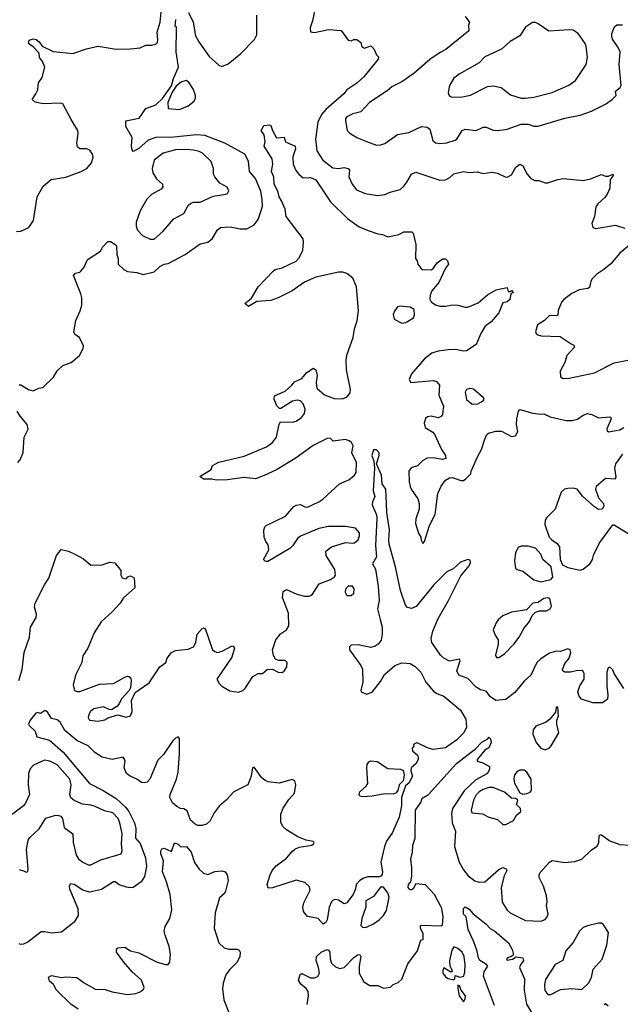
# Model space of a CAD drawing. Extents: x 1603745 to 1745082, y 385868 to 533966.
# Tile 582 of 646: x 1652628 to 1656899, y 486624 to 493623. Entities that reach past the tile are written whole.
import ezdxf

# ---------------------------------------------------------------- set-up
doc = ezdxf.new("R2010")
doc.units = 0

msp = doc.modelspace()

# ---------------------------------------------------------------- linework, layer by layer
at = {"layer": '0CON20XD'}
for points in [[(1654742, 493765), (1654711.4, 493615), (1654694.2, 493565), (1654695, 493537.5), (1654725, 493532), (1654825, 493552.5), (1654915, 493546), (1654965, 493477.5), (1654985, 493473.3), (1655005, 493482.5), (1655025, 493482.5), (1655055, 493460), (1655060.7, 493430.7), (1655080.7, 493420.7), (1655125, 493437.5), (1655146.1, 493416.1), (1655165, 493372.5), (1655180, 493360), (1655178.3, 493341.7), (1655075, 493218), (1655025, 493172.9), (1654955.4, 493124.6), (1654933.3, 493095), (1654804.8, 492985.2), (1654775, 492948.1), (1654749.3, 492895), (1654732.6, 492775), (1654740.3, 492690.3), (1654783.4, 492623.4), (1654855, 492570.6), (1654894.5, 492564.5), (1654935, 492572.5), (1654964.5, 492564.5), (1654972.9, 492552.9), (1654969.5, 492505), (1654991.9, 492455), (1655023.9, 492413.9), (1655085, 492388.1), (1655173.4, 492373.4), (1655225, 492379.5), (1655262.6, 492397.4), (1655332.8, 492417.2), (1655360.6, 492439.4), (1655381.2, 492468.8), (1655415, 492525.8), (1655445, 492539.2), (1655615, 492483.1), (1655655, 492485.8), (1655687.5, 492502.5), (1655715, 492528.6), (1655785, 492544), (1655825, 492536), (1655880.7, 492540.7), (1655925, 492528.8), (1655985, 492540), (1656025, 492531.2), (1656080, 492505), (1656095, 492503.3), (1656125, 492520), (1656156.2, 492575), (1656185, 492596.2), (1656205, 492583.8), (1656236.7, 492525), (1656263.9, 492493.9), (1656290.7, 492480.7), (1656319.3, 492479.3), (1656365, 492463.3), (1656385, 492463.3), (1656455, 492486.7), (1656495, 492493.3), (1656635, 492480), (1656687.3, 492492.7), (1656765, 492523.3), (1656795, 492511.2), (1656815, 492511.2), (1656846.1, 492526.1), (1656848, 492515), (1656828.1, 492485), (1656824.2, 492425), (1656806.3, 492383.7), (1656790.3, 492359.7), (1656740, 492315), (1656725, 492293.3), (1656715.6, 492225), (1656697.1, 492175), (1656703.8, 492145), (1656725, 492140), (1656865, 492162), (1656931.7, 492141.7)], [(1652605, 492117.5), (1652635, 492118.9), (1652693.6, 492146.4), (1652725.6, 492195), (1652752.9, 492365), (1652795, 492440), (1652852.7, 492487.3), (1652955, 492504.2), (1653065.4, 492544.6), (1653105, 492565.8), (1653139.2, 492605), (1653150, 492645), (1653145, 492667.5), (1653125.9, 492695.9), (1653105.9, 492705.9), (1653055, 492706.2), (1653038.3, 492718.3), (1653034.3, 492744.3), (1653043.1, 492815), (1653040.4, 492835), (1652995, 492913.8), (1652935, 493025.6), (1652915, 493030), (1652795, 493025.7), (1652737.9, 493037.9), (1652716.2, 493055), (1652743.8, 493095), (1652756, 493125), (1652761.2, 493175), (1652787.7, 493212.3), (1652806.2, 493285), (1652791.2, 493325), (1652770, 493355), (1652766.7, 493385), (1652725, 493430), (1652690, 493455), (1652695, 493477.5), (1652725, 493486.2), (1652745, 493481.2), (1652766.7, 493465), (1652787.5, 493435), (1652865, 493398), (1653005, 493382), (1653103.2, 493416.8), (1653185, 493435.6), (1653315, 493414.5), (1653414.2, 493415.8), (1653485, 493424), (1653525, 493440.8), (1653565, 493441.2), (1653595, 493450), (1653607.9, 493462.1), (1653609.7, 493480.3), (1653606.3, 493533.7), (1653626.8, 493605), (1653639.5, 493725)], [(1652625, 491027.5), (1652635, 491027.5), (1652690, 490995), (1652725, 490983.8), (1652765, 491003.3), (1652791.7, 491008.3), (1652868.6, 491081.4), (1652895, 491127.5), (1652934.1, 491165.9), (1652993.6, 491186.4), (1653054.1, 491235.9), (1653078.8, 491285), (1653081.2, 491305), (1653053.6, 491363.6), (1653020, 491385), (1653013.3, 491405), (1653026.7, 491485), (1653057.3, 491552.7), (1653068.8, 491595), (1653068.8, 491645), (1653063.3, 491675), (1653010, 491805), (1653025, 491822.5), (1653055, 491827.5), (1653062.5, 491835), (1653087.5, 491865), (1653106.7, 491913.3), (1653115, 491920), (1653203, 491977), (1653217.5, 492005), (1653253.9, 492046.1), (1653273.8, 492046.2), (1653305, 492028.6), (1653315.6, 492015), (1653320, 491955), (1653328.6, 491925), (1653327.5, 491885), (1653367.9, 491847.9), (1653395, 491834.3), (1653460, 491825), (1653505, 491811.2), (1653585, 491831.2), (1653625, 491868), (1653655, 491884.2), (1653685, 491890.8), (1653805, 491953.8), (1653910.7, 492029.3), (1653965, 492042), (1653995.8, 492065), (1654035, 492130), (1654055, 492145.8), (1654125, 492150), (1654195, 492135.7), (1654244.1, 492135.9), (1654296.2, 492165), (1654325, 492202.5), (1654353.6, 492295), (1654353.2, 492345), (1654342.7, 492405), (1654306.1, 492495), (1654261.4, 492545), (1654255, 492618), (1654228, 492668), (1654087.8, 492745), (1653945, 492799.8), (1653885, 492805.2), (1653725, 492786.9), (1653595, 492786.2), (1653542.3, 492767.7), (1653475, 492708.1), (1653435, 492686.7), (1653427.5, 492697.5), (1653423.6, 492725), (1653428.8, 492785), (1653383.1, 492865), (1653382.5, 492905), (1653477.5, 492922.5), (1653525, 492992.5), (1653595, 493018.8), (1653642.5, 493062.5), (1653707.9, 493152.1), (1653721.4, 493205), (1653756.4, 493285), (1653741.1, 493395), (1653744.2, 493564.2), (1653742.5, 493572.5), (1653734.3, 493575), (1653738.2, 493625)], [(1653828.8, 493675), (1653860.8, 493605), (1653878.3, 493508.3), (1653901.2, 493465), (1653975, 493362.5), (1654045, 493300.8), (1654065, 493290.8), (1654109.7, 493310.3), (1654199.1, 493380.9), (1654297.1, 493482.9), (1654315.4, 493515), (1654314.4, 493655)], [(1655795, 493646.2), (1655826, 493605), (1655818.8, 493585), (1655821.2, 493545), (1655659.3, 493410.7), (1655619.1, 493390.9), (1655545, 493340.6), (1655429.8, 493240.2), (1655345, 493181.5), (1655275, 493145.5), (1655242.4, 493117.6), (1655115.3, 493034.7), (1655055, 492968.6), (1654996.6, 492953.4), (1654955, 492932.9), (1654945, 492920), (1654944.4, 492905), (1654958, 492835), (1654976.7, 492816.7), (1655025, 492785.7), (1655095, 492757.5), (1655165, 492732), (1655195, 492734)], [(1655195, 492734), (1655225, 492743.8), (1655315, 492807.3), (1655395, 492820.4), (1655485, 492862.9), (1655525, 492858.9), (1655545, 492845.7), (1655566, 492765), (1655585, 492748), (1655615, 492741.9), (1655665, 492748.5), (1655725, 492766.7), (1655736.7, 492775), (1655774.7, 492835.3), (1655795, 492845.6), (1655875, 492835.8), (1655925, 492858.8), (1655945, 492860), (1655995, 492838.9), (1656025.5, 492834.5), (1656095, 492844.4), (1656195, 492880.5), (1656245, 492880), (1656285, 492865.6), (1656315, 492866.7), (1656505, 492922.2), (1656615, 492944.3), (1656695, 492971.9), (1656795, 493022.9), (1656843, 493057), (1656868.8, 493085), (1656864.3, 493115.7), (1656898.1, 493141.9), (1656906, 493155), (1656892.3, 493305), (1656897.3, 493395), (1656884.4, 493425), (1656844.3, 493485), (1656839.2, 493505), (1656840, 493525), (1656858.3, 493571.7), (1656875, 493586.2), (1656915, 493586)], [(1656225, 493064.6), (1656285, 493071.8), (1656415, 493105.5), (1656532.5, 493157.5), (1656580.3, 493189.7), (1656657.5, 493305), (1656665.8, 493355), (1656657.1, 493435), (1656649.4, 493455), (1656598.6, 493525), (1656565, 493547.9), (1656538.6, 493551.4), (1656392, 493542), (1656315, 493593.8), (1656295, 493603.3), (1656275, 493602.5), (1656225, 493570), (1656185, 493508.8), (1656115, 493467.5), (1656055, 493414.3), (1655935, 493360), (1655894.6, 493315.4), (1655753.8, 493236.2), (1655715, 493208), (1655684, 493155), (1655676, 493105), (1655682, 493085), (1655697.5, 493075), (1655765, 493073.1), (1655832.8, 493087.2), (1655955, 493147.8), (1655995, 493153.3), (1656051.3, 493141.3), (1656119.1, 493089.1), (1656195, 493065.5), (1656225, 493064.6)], [(1653765, 492984), (1653825, 493010), (1653868, 493045), (1653878.6, 493065), (1653879.4, 493085), (1653865, 493126.2), (1653832.5, 493175), (1653815, 493190), (1653778.1, 493181.9), (1653740.2, 493149.8), (1653712.9, 493107.1), (1653682, 493035), (1653685, 492992.5), (1653765, 492984)], [(1652622.5, 488925), (1652646.5, 489005), (1652659.4, 489125), (1652698.1, 489235), (1652705.8, 489305), (1652745.8, 489375), (1652747.3, 489397.3), (1652733.9, 489446.1), (1652738.8, 489475), (1652803.3, 489605), (1652835, 489652.5), (1652889.2, 489815), (1652923.3, 489856.7), (1652975, 489845.7), (1653025, 489822.5), (1653081.7, 489791.7), (1653135, 489746.7), (1653215, 489747.5), (1653268.3, 489768.3), (1653305, 489762.5), (1653347.7, 489707.7), (1653346.7, 489675), (1653357.5, 489655), (1653385, 489647.5), (1653397, 489663), (1653415, 489670), (1653442.5, 489655), (1653448, 489585), (1653366.9, 489513.1), (1653341.4, 489475), (1653285.7, 489415), (1653207.1, 489342.9), (1653158.8, 489265), (1653112, 489155), (1653078.1, 489101.9), (1653070.9, 489055), (1653024.2, 488965), (1653007.8, 488895), (1653018.8, 488855), (1653035, 488847.1), (1653055, 488847.5), (1653195, 488899.6), (1653295, 488903.6), (1653375, 488950), (1653395, 488956.2), (1653405, 488953.3), (1653415, 488947.5), (1653420.8, 488925), (1653416.2, 488875), (1653405.7, 488854.3), (1653352.9, 488795), (1653335, 488760), (1653318.3, 488741.7), (1653281.7, 488718.3), (1653265, 488720), (1653225, 488738.6), (1653155, 488725.6), (1653130.6, 488705), (1653118.6, 488685), (1653114.1, 488664.1), (1653123.3, 488645), (1653185, 488636), (1653233.9, 488646.1), (1653255, 488661.2), (1653325, 488681.2), (1653385, 488665.8), (1653416.7, 488675), (1653428.1, 488705), (1653422.5, 488785), (1653448.3, 488841.7), (1653549.5, 488910.5), (1653625, 489023.3), (1653667.5, 489055), (1653677.5, 489085), (1653707.5, 489125), (1653735, 489140), (1653825, 489148.1), (1653864.4, 489165.6), (1653880.8, 489195), (1653891.2, 489255), (1653925, 489296.2), (1653939.3, 489299.3), (1653949.5, 489289.5), (1654000, 489145), (1654015, 489131.4), (1654035, 489124.4), (1654068, 489135), (1654135, 489171.2), (1654145, 489172.5), (1654155.8, 489155.8), (1654137.8, 489092.2), (1654028.8, 488935), (1654046.2, 488905), (1654066.7, 488885), (1654122.7, 488852.7), (1654185, 488844), (1654215, 488853.8), (1654235, 488873.3), (1654285, 488954), (1654325, 488975.8), (1654355, 488976), (1654387.5, 489005), (1654425, 489006), (1654465, 488984.2), (1654495, 488983.8), (1654508.3, 488991.7), (1654527.5, 489022.5), (1654530, 489055), (1654515, 489068.1), (1654468.6, 489068.6), (1654448.3, 489078.3), (1654433.8, 489103.8), (1654425.5, 489145), (1654450.6, 489215), (1654482.8, 489257.2), (1654525.8, 489285), (1654542.2, 489315), (1654538.5, 489405), (1654497.5, 489515), (1654502.3, 489557.7), (1654525, 489572), (1654599.7, 489539.7), (1654654.3, 489525.7), (1654685, 489525.6), (1654705, 489532.2), (1654757.6, 489612.4), (1654837.2, 489642.8), (1654867.3, 489662.7), (1654874.4, 489675.6), (1654869.5, 489715), (1654806.9, 489815), (1654804, 489845), (1654845, 489875.6), (1654945, 489907.5), (1654995, 489901.4), (1655010, 489905), (1655035, 489926.7), (1655045.6, 489955), (1655044, 489975), (1655015, 490008), (1654945, 490021.4), (1654825, 490020), (1654755, 490006), (1654625, 489952.7), (1654603.5, 489935), (1654570.8, 489885), (1654549.2, 489865), (1654393, 489773), (1654375, 489772.5), (1654362.5, 489785), (1654400, 489855), (1654395, 489890), (1654377.5, 489915), (1654366.7, 489945), (1654363.9, 489993.9), (1654371.7, 490018.3), (1654381.7, 490028.3), (1654518.8, 490095), (1654577.9, 490162.1), (1654595, 490172.5), (1654625, 490176), (1654655, 490160.8), (1654675, 490159.2), (1654755, 490197.1), (1654784.5, 490215.5), (1654901.2, 490325), (1654968, 490352), (1655010, 490385), (1655021.4, 490405), (1655022.5, 490475), (1654991.2, 490545), (1654998.4, 490595), (1654987.6, 490617.6), (1654970.6, 490630.6), (1654945, 490637.9), (1654857, 490627), (1654835, 490648.8), (1654815, 490645.6), (1654714.5, 490595.5), (1654595, 490509.6), (1654455, 490424.6), (1654367.7, 490382.3), (1654305, 490359.4), (1654225, 490368), (1654105, 490352), (1654025, 490350), (1653993.6, 490356.4), (1653935, 490356.7), (1653910, 490375), (1653990, 490425), (1654000, 490455), (1654045, 490477.5), (1654225, 490520), (1654383.4, 490586.6), (1654425, 490618), (1654454.2, 490655), (1654472.9, 490747.1), (1654482.5, 490765), (1654567.6, 490762.4), (1654595, 490770), (1654632, 490795), (1654652.5, 490825), (1654657.8, 490855), (1654645, 490892), (1654625, 490914.4), (1654600.7, 490919.3), (1654568.6, 490911.4), (1654485, 490860), (1654475, 490860), (1654457.3, 490877.3), (1654438.8, 490925), (1654440.7, 490949.3), (1654515, 490982.5), (1654563.8, 491025), (1654581.2, 491048.8), (1654635, 491072), (1654667.3, 491112.7), (1654715, 491146), (1654733.3, 491135), (1654744.2, 491095), (1654736.9, 491045), (1654741.9, 491005), (1654795, 490957.1), (1654865, 490930), (1654921.2, 490928.8), (1654955, 490940.8), (1654979.1, 490970.9), (1654980, 490995), (1654952.9, 491135), (1654950, 491205), (1654956.5, 491245), (1655000.7, 491365), (1655008.7, 491425), (1655028.4, 491481.6), (1655038.4, 491555), (1655022.9, 491725), (1654996, 491785), (1654955, 491820), (1654925, 491829.3), (1654895, 491829.2), (1654735, 491793.2), (1654652.4, 491757.6), (1654565, 491694.6), (1654466.7, 491645), (1654415, 491627.5), (1654315, 491618.8), (1654255, 491583.8), (1654230, 491605), (1654275.7, 491644.3), (1654324, 491725), (1654432.3, 491837.7), (1654445, 491846.7), (1654495, 491859.2), (1654594.3, 491905.7), (1654615, 491930), (1654642, 491985), (1654646.9, 492045), (1654642.9, 492065), (1654522.7, 492225), (1654516.3, 492276.3), (1654490.6, 492335), (1654472.7, 492365), (1654463.4, 492403.4), (1654438.2, 492455), (1654434.5, 492504.5), (1654418.6, 492545), (1654428, 492595), (1654423.9, 492633.9), (1654367.5, 492725), (1654374, 492755), (1654366, 492805), (1654346, 492835), (1654365, 492870), (1654405, 492876.2), (1654415, 492870), (1654426.1, 492836.1), (1654454.3, 492784.3), (1654508.8, 492788.8), (1654517.5, 492755), (1654586.7, 492725), (1654590, 492705), (1654571.2, 492648.8), (1654572.7, 492595), (1654591.9, 492551.9), (1654614.2, 492524.2), (1654645, 492498.1), (1654695, 492500.5), (1654733.1, 492485), (1654839.2, 492329.2), (1654959.1, 492209.1), (1655041.7, 492151.7), (1655106.2, 492123.8), (1655175, 492100), (1655207, 492097), (1655245, 492080), (1655325, 492096.2), (1655360, 492115), (1655417.5, 492115), (1655425.8, 492105.8), (1655446.2, 492025), (1655443.3, 491925), (1655455, 491910), (1655460, 491885), (1655488.3, 491848.3), (1655555, 491846.2), (1655568.8, 491855), (1655596.2, 491895), (1655635, 491923.8), (1655655, 491922.5), (1655669.3, 491909.3), (1655676.7, 491885), (1655655, 491857.5), (1655608.5, 491755), (1655560, 491695), (1655546.9, 491665), (1655545.7, 491635.7), (1655555, 491616.7), (1655585.7, 491595.7), (1655615, 491585.8), (1655655, 491586), (1655705, 491596), (1655743.9, 491593.9), (1655795, 491578.8), (1655815, 491580), (1655888.7, 491611.3), (1655955, 491666.2), (1656016.7, 491703.3), (1656095, 491720), (1656101.7, 491691.7), (1656115, 491690), (1656125, 491697.5), (1656137.5, 491685), (1656120, 491675), (1656113.3, 491635)], [(1653585, 492064.2), (1653645, 492116.9), (1653725, 492207.5), (1653795, 492246.2), (1653827.3, 492302.7), (1653845, 492319.2), (1653865, 492325.7), (1653912.5, 492325), (1654005, 492369.2), (1654095, 492382), (1654105, 492386.7), (1654116.1, 492406.1), (1654102.7, 492432.7), (1654050.9, 492460.9), (1654016, 492505), (1654007.1, 492525), (1654007.1, 492565), (1653988.6, 492615), (1653927.1, 492675), (1653905, 492687.1), (1653865, 492696.8), (1653815, 492701.3), (1653735, 492697.6), (1653648.6, 492675), (1653584.2, 492625), (1653570.6, 492565), (1653575.6, 492535), (1653601.2, 492491.2), (1653644.2, 492455), (1653647.1, 492435), (1653635, 492419.4), (1653565, 492379.4), (1653533.3, 492346.7), (1653485.4, 492264.6), (1653457.1, 492185), (1653457.1, 492155), (1653466.4, 492126.4), (1653500.2, 492090.2), (1653555, 492064.2), (1653585, 492064.2)], [(1656966.1, 492023.9), (1656895, 491962.9), (1656831.2, 491888.8), (1656783.3, 491846.7), (1656732.5, 491815), (1656698.3, 491781.7), (1656688.8, 491765), (1656679.7, 491720.3), (1656667.7, 491712.3), (1656606, 491704), (1656555, 491677.5), (1656497.5, 491635), (1656480, 491615), (1656458, 491555), (1656455, 491523.8), (1656445, 491518.8), (1656395, 491520), (1656361.2, 491485), (1656311.4, 491455), (1656295.8, 491405), (1656301.4, 491391.4), (1656313.1, 491383.1), (1656337, 491377), (1656472.3, 491372.3), (1656550.7, 491319.3), (1656569.5, 491309.5), (1656573.3, 491295), (1656518.1, 491235), (1656504.4, 491185.6), (1656472.5, 491125), (1656474.2, 491084.2), (1656493.2, 491073.2), (1656535, 491075.5), (1656715, 491113.8), (1656855, 491183.8), (1657015, 491214.6)], [(1656113.3, 491635), (1656095, 491616.7), (1656065, 491610), (1656035, 491540), (1655980.8, 491475), (1655938.9, 491445), (1655906.6, 491393.4), (1655875, 491314.4), (1655805, 491268.2), (1655785, 491266.7), (1655728.7, 491278.7), (1655675, 491276.1), (1655605, 491266.9), (1655558.3, 491251.7), (1655507.9, 491212.1), (1655413.8, 491105), (1655397.5, 491065), (1655410, 491045), (1655568.8, 491058.8), (1655592.3, 491052.3), (1655614, 491025), (1655608.5, 490955), (1655642.9, 490875), (1655635, 490816.7), (1655625, 490802.5), (1655605, 490792.9), (1655555, 490803.8), (1655529.3, 490800.7), (1655515, 490787.5), (1655503.8, 490755), (1655512.5, 490725), (1655565, 490692), (1655581.1, 490671.1), (1655628.8, 490568.8), (1655656.7, 490525), (1655657.5, 490505), (1655635, 490496.2), (1655568.3, 490508.3), (1655525, 490505.8), (1655495, 490488.6), (1655457.4, 490452.6), (1655412.7, 490437.3), (1655396.1, 490413.9), (1655397.7, 490337.7), (1655404.2, 490304.2), (1655411.2, 490285), (1655458.3, 490218.3), (1655470, 490185), (1655470, 490145), (1655444.3, 490075.7), (1655442.7, 490042.7), (1655463, 489973), (1655480, 489945), (1655483, 489923), (1655495, 489900), (1655507, 489913), (1655542.3, 490027.7), (1655583.8, 490105), (1655602.5, 490255), (1655625, 490306.7), (1655655, 490350), (1655685, 490366.7), (1655705, 490370), (1655765, 490348.8), (1655785, 490348.8), (1655801.7, 490358.3), (1655836.2, 490395), (1655838.8, 490415), (1655883.3, 490515), (1655911.7, 490568.3), (1655935, 490642.5), (1655951.2, 490675), (1655962.5, 490685), (1656015, 490697.5), (1656055, 490698), (1656125, 490660), (1656153.9, 490666.1), (1656170, 490695), (1656161.2, 490745), (1656163.8, 490785), (1656175, 490840), (1656185, 490852.5), (1656277, 490827), (1656335, 490818), (1656355, 490821.2), (1656399.5, 490799.5), (1656515, 490774), (1656555.8, 490774.2), (1656595.8, 490784.2), (1656635, 490811.2), (1656665, 490823.3), (1656696.4, 490816.4), (1656745, 490793.8), (1656825, 490800), (1656832.5, 490795), (1656833.3, 490785), (1656803.3, 490715), (1656805, 490700), (1656815, 490693.3), (1656895, 490708.8), (1656925, 490724)], [(1655345, 491466), (1655375, 491470), (1655428, 491505), (1655436, 491525), (1655434, 491564), (1655405, 491578.9), (1655334.2, 491585.8), (1655315, 491582), (1655295, 491556.2), (1655285, 491527.5), (1655290, 491495), (1655345, 491466)], [(1655845, 490891.2), (1655885, 490892.9), (1655923.8, 490915), (1655930, 490925), (1655926.7, 490935), (1655855, 490996.9), (1655828.3, 491001.7), (1655805.7, 490994.3), (1655795.8, 490975), (1655805, 490923.8), (1655845, 490891.2)], [(1652614.5, 490475.5), (1652632.5, 490495), (1652652.5, 490547.5), (1652659.2, 490655), (1652688.3, 490711.7), (1652682, 490745), (1652631.2, 490805), (1652610.3, 490840.3)], [(1656925, 488868.8), (1656856, 488975), (1656845, 489002.5), (1656825, 489020), (1656813.9, 489016.1), (1656804, 488985), (1656804.3, 488885), (1656811.4, 488825), (1656807.5, 488792.5), (1656772, 488768), (1656705, 488767.5), (1656624.2, 488794.2), (1656606.2, 488815), (1656596.2, 488845), (1656612.3, 488887.7), (1656642.5, 488935), (1656642.5, 488975), (1656635, 488990), (1656625, 488996.7), (1656585.9, 488995.9), (1656545, 488986.2), (1656505.9, 488985.9), (1656491.2, 488995), (1656488.8, 489005), (1656505, 489046.7), (1656536, 489085), (1656548.6, 489125), (1656543.3, 489145), (1656525, 489151.2), (1656475, 489132.5), (1656445, 489134), (1656395, 489121.2), (1656335, 489080.8), (1656305, 489053.8), (1656262, 488965), (1656215, 488922), (1656149.5, 488840.5), (1656085, 488790), (1656015, 488784.4), (1655975, 488810.5), (1655945, 488850.9), (1655905, 488860.6), (1655875, 488878.5), (1655815, 488940.6), (1655751.4, 488965), (1655735.6, 488995), (1655760, 489065), (1655756.5, 489076.5), (1655685, 489063.6), (1655645, 489083.8), (1655621.5, 489105), (1655560, 489195), (1655553.8, 489225), (1655565, 489276), (1655603, 489367), (1655678.6, 489495), (1655765, 489670), (1655825, 489740), (1655834.2, 489765), (1655830.7, 489780.7), (1655815, 489785.8), (1655761.7, 489768.3), (1655710.3, 489719.7), (1655665, 489697.8), (1655572.9, 489607.1), (1655448.1, 489451.9), (1655415, 489438.1), (1655385.5, 489445.5), (1655372.2, 489462.2), (1655335, 489565.8), (1655301.6, 489735), (1655255.9, 489895), (1655252.4, 489925), (1655257.6, 489997.6), (1655239.4, 490119.4), (1655235.8, 490185), (1655232.7, 490285), (1655206, 490325), (1655201.8, 490385), (1655165.7, 490465), (1655185.4, 490524.6), (1655185.5, 490545), (1655165, 490565.8), (1655145, 490566), (1655132.5, 490525), (1655146.7, 490485), (1655150.4, 490435), (1655142.6, 490275), (1655152.7, 490235), (1655136, 490195), (1655134, 490175), (1655164.6, 490104.6), (1655168.5, 490078.5), (1655158.1, 489885), (1655164.6, 489805), (1655138.1, 489755), (1655157.8, 489717.8), (1655176.6, 489596.6), (1655184.8, 489495), (1655173.1, 489435), (1655190.9, 489359.1), (1655206, 489305), (1655205.4, 489254.6), (1655197.8, 489212.2), (1655178, 489185), (1655155, 489169.2), (1655125, 489160.6), (1655035, 489179.2), (1654985, 489177.5), (1654973.3, 489165), (1654973.3, 489145), (1655055, 489033.3), (1655067, 489007), (1655067.5, 488915), (1655053.8, 488855), (1655057.5, 488845), (1655095, 488830), (1655135, 488843.3), (1655195, 488920), (1655221.9, 488968.1), (1655296.5, 489033.5), (1655345, 489052.1), (1655405, 489046.8), (1655441.2, 489025), (1655479.7, 488985), (1655516.2, 488915), (1655571.3, 488851.3), (1655594.7, 488834.7), (1655645, 488814.6), (1655762.5, 488715), (1655800.8, 488650.8)], [(1656915, 490534.2), (1656864.3, 490465), (1656857.1, 490435), (1656866.4, 490373.6), (1656863, 490357), (1656795, 490361.4), (1656726.7, 490305), (1656723.8, 490285), (1656743.8, 490225), (1656778.8, 490185), (1656782.5, 490165), (1656770, 490145), (1656745, 490142.5), (1656715, 490160), (1656632.5, 490235), (1656592.9, 490285), (1656565, 490293.6), (1656525, 490291.9), (1656502.9, 490285), (1656479.1, 490265), (1656435.6, 490145), (1656376.2, 490085), (1656364.2, 490065), (1656362.9, 490035), (1656393.1, 489945), (1656412, 489925), (1656450.7, 489900.7), (1656465.7, 489875), (1656472.5, 489785), (1656488.3, 489748.3), (1656525, 489730), (1656615, 489710), (1656635, 489716.7), (1656685, 489756.7), (1656701.2, 489785), (1656710.8, 489825), (1656752.7, 489907.3), (1656845, 490032.5), (1656855, 490032.5), (1656955, 489970)], [(1656335, 489628), (1656365, 489633.3), (1656405, 489643.8), (1656419.4, 489660.6), (1656407.5, 489735), (1656348, 489785), (1656334.4, 489825), (1656295.9, 489865.9), (1656245, 489880.5), (1656195, 489880.8), (1656176, 489874), (1656154.2, 489835), (1656147.5, 489775), (1656153.3, 489725), (1656165, 489714), (1656205, 489703.3), (1656285, 489642.5), (1656335, 489628)], [(1654985, 489530), (1655003.6, 489546.4), (1655006.4, 489576.4), (1654995, 489596.7), (1654965, 489596.2), (1654943.9, 489576.1), (1654943.3, 489555), (1654955, 489530), (1654985, 489530)], [(1656019.3, 489089.3), (1656035, 489090), (1656075, 489116), (1656141.1, 489185), (1656179.5, 489235), (1656213.2, 489296.8), (1656252.5, 489345), (1656272.7, 489387.3), (1656295, 489412.5), (1656325, 489422), (1656375, 489421.5), (1656400.8, 489435), (1656409.2, 489455), (1656397.7, 489507.7), (1656384.1, 489514.1), (1656355, 489509.2), (1656315, 489481.2), (1656277.5, 489475), (1656231.7, 489428.3), (1656125, 489412.2), (1656063.6, 489386.4), (1656031.7, 489358.3), (1656015.7, 489335), (1655995.8, 489285), (1656008.7, 489248.7), (1656030.8, 489215), (1656030.8, 489185), (1656011.2, 489105), (1656019.3, 489089.3)], [(1656365, 488434.3), (1656393.8, 488445), (1656408.3, 488461.7), (1656461.2, 488555), (1656447.5, 488615), (1656447.5, 488645), (1656460, 488675), (1656455, 488737.5), (1656443.9, 488736.1), (1656438.3, 488701.7), (1656399.3, 488650.7), (1656371.2, 488628.8), (1656299.3, 488600.7), (1656280, 488575), (1656277.5, 488545), (1656300.6, 488485), (1656335, 488444.4), (1656365, 488434.3)], [(1655800.8, 488650.8), (1655804.5, 488595), (1655785.6, 488555), (1655735.6, 488505), (1655655, 488447.5), (1655565, 488434.7), (1655527.1, 488447.1), (1655455, 488484), (1655433.3, 488475), (1655427.5, 488465), (1655430, 488455), (1655420, 488445), (1655422.5, 488425), (1655457.5, 488395), (1655462.9, 488385), (1655461.4, 488365), (1655446.2, 488333.8), (1655411.9, 488305), (1655408.5, 488285), (1655421.9, 488245), (1655395, 488197.3), (1655372.6, 488177.4), (1655342.4, 488095), (1655342.5, 488035), (1655326.2, 487955), (1655278.8, 487845), (1655236.4, 487785), (1655221.5, 487745), (1655197.1, 487635), (1655207.5, 487565), (1655205, 487547.5), (1655195.9, 487534.1), (1655185, 487530), (1655105, 487530.8), (1655075, 487522), (1655046.7, 487505), (1655021.2, 487475), (1655015.7, 487444.3), (1654998.6, 487405), (1654955, 487346), (1654935, 487338.8), (1654895, 487364.2), (1654875, 487370), (1654856.7, 487365), (1654845, 487353.8), (1654828.1, 487315), (1654814, 487225), (1654805, 487206.7), (1654785, 487193.8), (1654750, 487235), (1654675, 487248.6), (1654645.8, 487285), (1654641.4, 487315), (1654648.1, 487345), (1654694, 487435), (1654688.8, 487458.8), (1654655, 487491.2), (1654595, 487506), (1654425, 487452.5), (1654395, 487450), (1654388, 487475), (1654409.4, 487545), (1654423.3, 487575), (1654451.9, 487608.1), (1654525, 487662.9), (1654565, 487711.4), (1654585, 487726.9), (1654615, 487740.6), (1654705, 487756.7), (1654717.5, 487765), (1654722.5, 487775), (1654715, 487782.5), (1654665, 487790), (1654605, 487815.5), (1654524.6, 487864.6), (1654502, 487885), (1654485.6, 487915.6), (1654484.6, 487975), (1654500.7, 488019.3), (1654540.9, 488079.1), (1654582, 488125), (1654592, 488185), (1654585, 488212.5), (1654565, 488221.2), (1654472.6, 488197.4), (1654395, 488206.7), (1654374.6, 488214.6), (1654347, 488237), (1654295, 488308.8), (1654284, 488305), (1654274.5, 488245), (1654250, 488185), (1654150.6, 488135), (1654095.7, 488075), (1654046.6, 488033.4), (1654010.6, 487985), (1653982.1, 487927.9), (1653956.7, 487905), (1653925, 487894.2), (1653895, 487895.8), (1653875, 487904.2), (1653843.8, 487933.8), (1653819.1, 487999.1), (1653795, 488012.9), (1653772.7, 488017.3), (1653745, 488029.4), (1653715, 488056.9), (1653695.5, 488095.5), (1653697.1, 488115), (1653743.9, 488225), (1653754.7, 488275), (1653763.8, 488405), (1653763.6, 488513.6), (1653756, 488526), (1653735, 488516.7), (1653715, 488494.2), (1653650.5, 488399.5), (1653611.2, 488358.8), (1653554.4, 488225), (1653535, 488204.4), (1653512.1, 488197.9), (1653495, 488201.5), (1653460.8, 488225), (1653414.2, 488245), (1653387.8, 488265), (1653370.5, 488305), (1653377.6, 488357.6), (1653365, 488381.2), (1653285, 488365.5), (1653215, 488382), (1653162.2, 488415), (1653115, 488460.5), (1653035, 488498.5), (1652948.8, 488571.2), (1652915, 488630), (1652895, 488646.2), (1652855, 488656.7), (1652829.3, 488699.3), (1652815, 488710), (1652805, 488710), (1652775, 488692.5), (1652755, 488698.8), (1652743.8, 488695), (1652701.4, 488645), (1652691.2, 488615), (1652696.2, 488605), (1652738, 488565), (1652750, 488525), (1652841, 488501), (1652937.7, 488417.7), (1653124.3, 488194.3), (1653220.8, 488145), (1653315, 488087.1), (1653380.2, 488025), (1653405, 487994.6), (1653445.2, 487915), (1653453, 487875), (1653452.5, 487805), (1653485, 487766.7), (1653523.7, 487666.3), (1653528.7, 487605), (1653516.1, 487533.9), (1653491.4, 487495), (1653435, 487455.6), (1653415, 487451.9), (1653386.6, 487456.6), (1653335, 487474), (1653306.7, 487495), (1653295, 487495.8), (1653208.7, 487441.3), (1653125, 487420.4), (1653078, 487435), (1653015, 487476.9), (1652988.8, 487481.2), (1652980.8, 487465), (1652983.3, 487445), (1653041.3, 487305), (1653044.5, 487255.5), (1653015, 487209.2), (1652925, 487138), (1652855, 487129.4), (1652805, 487140), (1652781.1, 487138.9), (1652685, 487065.7), (1652655, 487050.8), (1652635, 487049.2), (1652624, 487055)], [(1654673, 486623), (1654680.9, 486685), (1654678.8, 486715), (1654665, 486737.5), (1654628.3, 486768.3), (1654611.4, 486795), (1654623.2, 486836.8), (1654635, 486843.3), (1654695, 486813.6), (1654725, 486812.7), (1654747.7, 486822.3), (1654759.4, 486845), (1654752.9, 486885), (1654737.1, 486935), (1654738.6, 486965), (1654771.2, 486995), (1654813.6, 487013.6), (1654825, 487010), (1654834.5, 486994.5), (1654836, 486945), (1654846.4, 486916.4), (1654875, 486889.6), (1654905, 486877.9), (1654935, 486885.5), (1655005, 486956.5), (1655031.2, 486975), (1655048.1, 486978.1), (1655054, 486965), (1655042.9, 486897.1), (1655041.5, 486845), (1655074.7, 486784.7), (1655117.9, 486757.9), (1655175, 486758.6), (1655215, 486738.8), (1655265, 486746.7), (1655285, 486766.2), (1655320.3, 486779.7), (1655345, 486804.2), (1655388.9, 486911.1), (1655456.9, 487005), (1655477.7, 487072.3), (1655485, 487082.5), (1655496.7, 487085), (1655496.9, 487125), (1655478.6, 487165), (1655478.3, 487181.7), (1655485, 487185.8), (1655625, 487181.2), (1655635, 487187.5), (1655640, 487245), (1655629.2, 487305), (1655620, 487325), (1655578.8, 487405), (1655515, 487474.5), (1655445, 487480), (1655427.1, 487445), (1655415, 487437.5), (1655405, 487438), (1655391.1, 487455), (1655392.5, 487475), (1655408.8, 487495), (1655416.2, 487535), (1655417.1, 487595), (1655410, 487655), (1655422, 487705), (1655423.1, 487755), (1655439.6, 487805), (1655442.7, 488005), (1655480.4, 488059.6), (1655489.5, 488090.5), (1655535, 488115.5), (1655735, 488335.6), (1655870.3, 488439.7), (1655915, 488488.8), (1655957.5, 488512.5), (1655965, 488522.5), (1655975, 488512.5), (1655981.2, 488485), (1655965, 488446.7), (1655935, 488431.2), (1655892.3, 488377.7), (1655882.5, 488365), (1655881.7, 488351.7), (1655921.7, 488341.7), (1655970, 488315), (1655970, 488295), (1655955.7, 488265), (1655871.1, 488218.9), (1655788.3, 488141.7), (1655705.2, 488015), (1655698.9, 487981.1), (1655702.6, 487915), (1655727.9, 487855), (1655719.7, 487745), (1655753.9, 487635), (1655785, 487580), (1655818.5, 487538.5), (1655865, 487501.5), (1655895, 487491.5), (1655935, 487494.5), (1656035, 487583.5), (1656065, 487597.3), (1656088.5, 487588.5), (1656093.1, 487575), (1656072.6, 487537.4), (1656051.5, 487455), (1656059.3, 487349.3), (1656095, 487292.9), (1656115, 487274.4), (1656225, 487220), (1656335, 487216.2), (1656365, 487226.7), (1656380, 487245), (1656386.2, 487265), (1656374, 487325), (1656378.8, 487355), (1656374, 487395), (1656353.1, 487465), (1656322, 487525), (1656322, 487545), (1656329.7, 487560.3), (1656395, 487634), (1656414.3, 487645.7), (1656505, 487631.9), (1656575, 487638.9), (1656625, 487656.2), (1656695, 487722.5), (1656735, 487747.5), (1656746.2, 487775), (1656748.3, 487821.7), (1656755, 487830), (1656765, 487830), (1656825, 487785.8), (1656895, 487761.1), (1656965, 487755.6)], [(1652675, 487563.8), (1652685, 487567.5), (1652689.2, 487585), (1652675.5, 487725), (1652688.3, 487791.7), (1652700.2, 487809.8), (1652767.6, 487872.4), (1652815, 487947.5), (1652875, 487965.6), (1652897.9, 487967.9), (1652920.6, 487960.6), (1652931.4, 487945), (1652945, 487880), (1653005, 487836.7), (1653008.6, 487775), (1653030.4, 487685), (1653047.4, 487657.4), (1653078, 487635), (1653115, 487615.7), (1653135, 487615.6), (1653205, 487650.8), (1653349.2, 487695), (1653357.5, 487715), (1653352.7, 487765), (1653356.7, 487835), (1653341.2, 487915), (1653329.3, 487945), (1653290, 487985), (1653230.6, 488000.6), (1653165, 488030.5), (1653135, 488040.5), (1653075, 488046.7), (1653015, 488073.3), (1652992.7, 488092.7), (1652985.5, 488115), (1652994.6, 488185), (1652985.4, 488225), (1652895, 488326.9), (1652842.4, 488352.4), (1652805, 488358.6), (1652726, 488325), (1652702.6, 488297.4), (1652690.6, 488265), (1652688.5, 488185), (1652697.8, 488115), (1652670, 488055), (1652654.5, 488035.5), (1652575, 487973.3)], [(1655068.2, 488098.2), (1655047.5, 488105), (1655041.5, 488115), (1655046.9, 488135), (1655093.1, 488175), (1655104.4, 488195), (1655096.4, 488305), (1655100, 488330), (1655111.2, 488348.8), (1655125.5, 488354.5), (1655169.1, 488349.1), (1655245, 488301.5), (1655335, 488296.2), (1655355.9, 488285.9), (1655361.6, 488255), (1655356.2, 488213.8), (1655327.8, 488185), (1655317.6, 488145), (1655305, 488127.7), (1655285, 488118.2), (1655225, 488120.9), (1655135, 488104.1), (1655068.2, 488098.2)], [(1656205, 488118.8), (1656235, 488123.8), (1656258.3, 488131.7), (1656266.7, 488145), (1656264.5, 488225), (1656235, 488274.4), (1656215, 488287.5), (1656185, 488289.4), (1656165, 488278.6), (1656146.9, 488255), (1656141.8, 488225), (1656147.4, 488197.4), (1656185, 488126.7), (1656205, 488118.8)], [(1656085, 487902), (1656139.3, 487930.7), (1656160.6, 487969.4), (1656191.2, 487995), (1656190, 488015), (1656160, 488045), (1656170, 488075), (1656156.4, 488086.4), (1656125, 488090), (1656075, 488131.9), (1655995, 488166.2), (1655965, 488166.2), (1655925, 488152.1), (1655895, 488133.5), (1655875, 488113.1), (1655855.5, 488075), (1655838, 488005), (1655842.5, 487985), (1655918.3, 487978.3), (1655965, 487955.7), (1656027.1, 487937.1), (1656065, 487902.5), (1656085, 487902)], [(1653045, 486588.8), (1652992.5, 486625), (1652890, 486725), (1652867.5, 486765), (1652839.2, 486789.2), (1652833, 486817), (1652855, 486829.5), (1652925, 486815.8), (1652955, 486818.9), (1653035.5, 486815.5), (1653087.1, 486777.1), (1653165, 486733.1), (1653235, 486728.5), (1653285, 486712.3), (1653395, 486694.6), (1653455, 486701.5), (1653490, 486715), (1653509.1, 486730.9), (1653514.2, 486745), (1653494.4, 486795), (1653427.5, 486855), (1653367.8, 486925), (1653315.7, 486995), (1653315.8, 487014.2), (1653325, 487026.2), (1653375, 487030), (1653415, 487004.2), (1653475, 486990.6), (1653605, 486924.4), (1653665, 486907.5), (1653685, 486908), (1653696.5, 486923.5), (1653700.9, 486980.9), (1653691.6, 487035), (1653661.4, 487115), (1653655.9, 487145), (1653662.1, 487177.9), (1653696.2, 487235), (1653710, 487295), (1653697.5, 487405), (1653671.8, 487495), (1653643.1, 487565), (1653650.6, 487645), (1653630.8, 487695), (1653630.8, 487715), (1653639.7, 487730.3), (1653655, 487733.1), (1653708.3, 487711.7), (1653728.3, 487771.7), (1653755, 487762.5), (1653775, 487743.3), (1653815, 487746.7), (1653847.5, 487705), (1653872.3, 487632.3), (1653905, 487585.8), (1653935, 487557.5), (1653965, 487547.5), (1654015, 487568.6), (1654065, 487574.3), (1654090, 487565), (1654104.2, 487545), (1654109.4, 487505), (1654092.3, 487427.7), (1654085, 487412.5), (1654049.3, 487380.7), (1654018.8, 487275), (1654012.1, 487165), (1654045, 487061.4), (1654082, 487025), (1654115.7, 487015.7), (1654175, 487016), (1654188.6, 487008.6), (1654196, 486995), (1654192.5, 486965), (1654175.7, 486925), (1654120.3, 486869.7), (1654095, 486834), (1654075.3, 486775), (1654069.3, 486735), (1654079.6, 486655), (1654119.5, 486555)], [(1652625, 487581.9), (1652654.2, 487574.2), (1652675, 487563.8)], [(1655069.2, 487169.2), (1655095, 487172.2), (1655145, 487196.4), (1655185, 487224.5), (1655214.7, 487255.3), (1655237.7, 487292.3), (1655255.3, 487385), (1655245, 487417.1), (1655215, 487458), (1655195, 487456.7), (1655145, 487391.4), (1655089.7, 487360.3), (1655090.4, 487315), (1655061.8, 487235), (1655054.3, 487185), (1655069.2, 487169.2)], [(1656004.5, 486615), (1655927.2, 486825), (1655930.4, 486855), (1655957.9, 486895), (1655948.3, 486908.3), (1655901.4, 486935), (1655890.5, 486955), (1655881, 487001), (1655858.6, 487068.6), (1655817.1, 487155), (1655803.8, 487245), (1655784.2, 487265), (1655783.8, 487305), (1655795, 487317.5), (1655825, 487301.2), (1655850.3, 487270.3), (1655945, 487193.3), (1655972.7, 487162.7), (1656006.2, 487145), (1656105, 487062), (1656130, 487015), (1656140, 486975), (1656125.9, 486964.1), (1656096.2, 486955), (1656090, 486945), (1656095, 486938), (1656133.3, 486945), (1656158.8, 486961.2), (1656206.7, 486955), (1656210.8, 486935), (1656189.2, 486905), (1656182.9, 486885), (1656218.8, 486805), (1656216.7, 486725), (1656232.1, 486625), (1656273.9, 486555)], [(1656383.4, 486693.4), (1656405, 486694.2), (1656475, 486729.4), (1656555, 486737.8), (1656625, 486730.8), (1656672.5, 486775), (1656694.5, 486815.5), (1656706.9, 486873.1), (1656769.4, 486945), (1656804.3, 487045), (1656814.4, 487135), (1656780.3, 487190.3), (1656765, 487200), (1656745, 487200.8), (1656665, 487183.1), (1656635, 487170), (1656608.6, 487145), (1656565, 487064), (1656510.8, 487005), (1656490, 486935), (1656435, 486906.2), (1656368.3, 486801.7), (1656360, 486765), (1656362.6, 486722.6), (1656383.4, 486693.4)], [(1655715, 486797.5), (1655722.5, 486805), (1655725, 486830), (1655757.7, 486817.7), (1655785.6, 486824.4), (1655794.2, 486855), (1655796.5, 486905), (1655788.2, 486965), (1655775, 486994.2), (1655745, 487022), (1655715, 487032.5), (1655701.2, 487008.8), (1655684.4, 486934.4), (1655687, 486897), (1655700, 486875), (1655702.5, 486857.5), (1655695, 486852.5), (1655645, 486882.5), (1655636.7, 486865), (1655636.7, 486845), (1655655, 486820), (1655675, 486807.5), (1655715, 486797.5)], [(1655785, 486642.5), (1655797, 486663), (1655797.5, 486685), (1655767.5, 486725), (1655756.1, 486756.1), (1655745, 486760), (1655743.6, 486736.4), (1655753.3, 486685), (1655785, 486642.5)], [(1656785, 486622.5), (1656795, 486630), (1656813, 486613)]]:
    msp.add_lwpolyline(points, dxfattribs=at)

doc.saveas('drawing.dxf')
